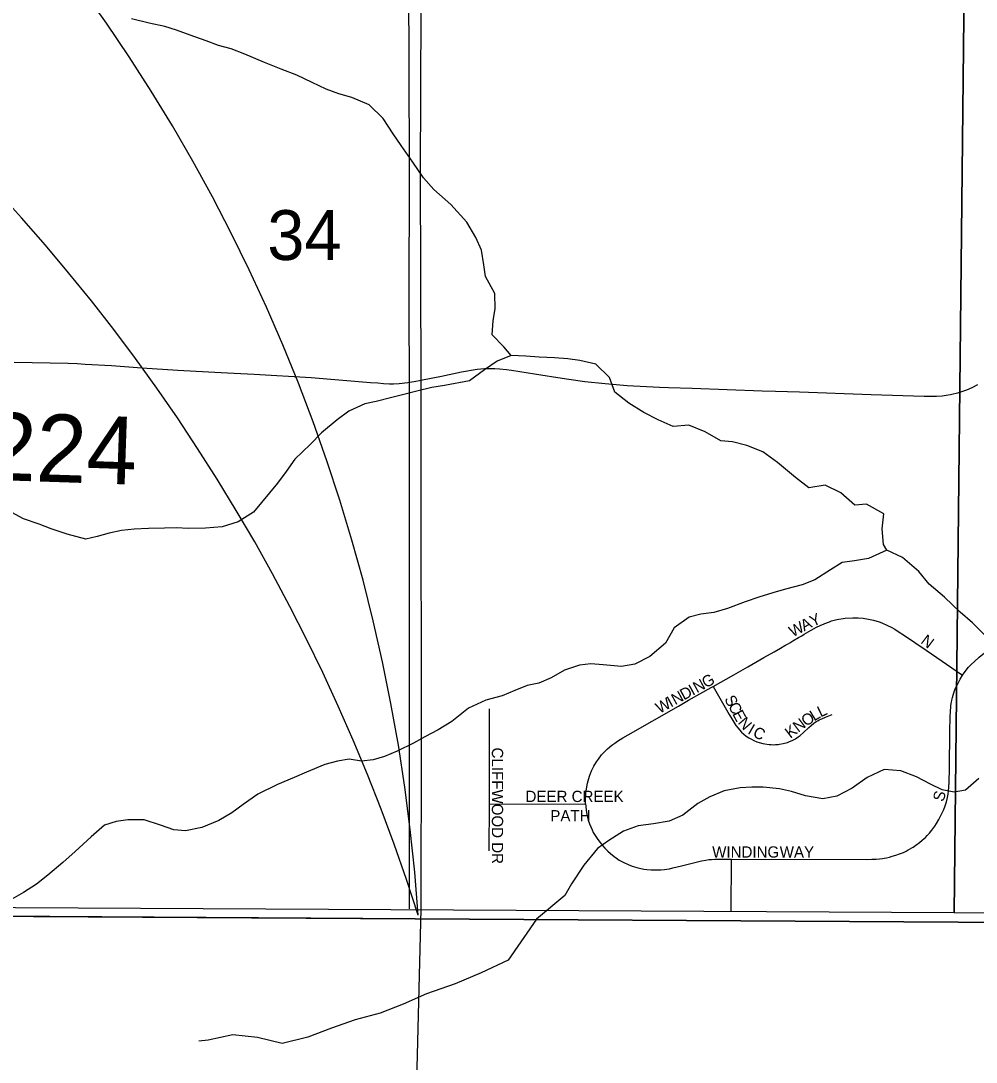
# Model space of a CAD drawing. Extents: x 0 to 680, y 0 to 440.
# Drawn here: x 493.34 to 507.47, y 186.12 to 201.53 of the extents above; entities that cross this region are included whole.
import ezdxf

# ---------------------------------------------------------------- set-up
doc = ezdxf.new("R2010")
doc.units = 0
for name, color, linetype in [('GM_X_Adjacent_County', 7, 'Continuous'), ('GM_X_County', 7, 'Continuous'), ('GM_X_Interstate_Route', 7, 'Continuous'), ('GM_X_Minor_River', 7, 'Continuous'), ('GM_X_Section', 7, 'Continuous'), ('GM_X_Section_Text', 7, 'Continuous'), ('GM_X_Township', 7, 'Continuous'), ('GM_X_Township_Road', 7, 'Continuous'), ('GM_X_Township_Road_Text', 7, 'Continuous'), ('GM_X_Township_Subdivision', 7, 'Continuous'), ('GM_X_Township_Subdivision_Text', 7, 'Continuous'), ('SH_Text', 7, 'Continuous')]:
    doc.layers.add(name, color=color, linetype=linetype)

msp = doc.modelspace()

# ---------------------------------------------------------------- linework, layer by layer
at = {"layer": 'GM_X_Adjacent_County'}
for points in [[(345.039, 177.346), (520.893, 177.346), (521.309, 177.976), (521.849, 179.233), (522.757, 181.343), (525.036, 184.716), (526.665, 186.39), (528.059, 188.064), (519.299, 188.118), (512.018, 188.164), (499.168, 188.244), (489.489, 188.304), (462.863, 188.461), (453.715, 188.46)], [(453.715, 188.46), (462.863, 188.461), (489.489, 188.304), (499.168, 188.244), (512.018, 188.164), (519.299, 188.118), (528.059, 188.064), (526.665, 186.39), (525.036, 184.716), (522.757, 181.343), (521.849, 179.233), (521.309, 177.976), (520.893, 177.346), (583.052, 177.346)]]:
    msp.add_lwpolyline(points, dxfattribs=at)
at = {"layer": 'GM_X_County'}
for points in [[(345.039, 177.346), (520.893, 177.346), (521.309, 177.976), (521.849, 179.233), (522.757, 181.343), (525.036, 184.716), (526.665, 186.39), (528.059, 188.064), (519.299, 188.118), (512.018, 188.164), (499.168, 188.244), (489.489, 188.304), (462.863, 188.461), (453.715, 188.46)], [(453.715, 188.46), (462.863, 188.461), (489.489, 188.304), (499.168, 188.244), (512.018, 188.164), (519.299, 188.118), (528.059, 188.064), (526.665, 186.39), (525.036, 184.716), (522.757, 181.343), (521.849, 179.233), (521.309, 177.976), (520.893, 177.346), (583.052, 177.346)]]:
    msp.add_lwpolyline(points, dxfattribs=at)
at = {"layer": 'GM_X_Interstate_Route'}
for points in [[(499.088, 188.389), (499.084, 188.706), (499.088, 194.443), (499.084, 196.179), (499.083, 197.249), (499.085, 199.404), (499.077, 202.144), (499.077, 206.01), (499.077, 206.141), (499.077, 209.58), (499.077, 212.91), (499.079, 215.02), (499.079, 215.047), (499.069, 215.911), (499.068, 216.82), (499.071, 218.995), (499.074, 221.303), (499.067, 225.241)], [(499.261, 188.387), (499.264, 190.92), (499.261, 194.973), (499.258, 196.211), (499.251, 199.274), (499.262, 202.93), (499.261, 205.838), (499.26, 206.142), (499.251, 208.646), (499.251, 213.185), (499.251, 215.041), (499.251, 215.048)], [(499.178, 177.346), (499.172, 184.861), (499.261, 188.387)]]:
    msp.add_lwpolyline(points, dxfattribs=at)
at = {"layer": 'GM_X_Minor_River'}
for points in [[(500.592, 196.574), (500.48, 196.703), (500.308, 196.879), (500.324, 197.093), (500.353, 197.267), (500.349, 197.494), (500.212, 197.744), (500.187, 197.918), (500.15, 198.133), (500.065, 198.321), (499.934, 198.55), (499.697, 198.808), (499.445, 199.032), (499.294, 199.201), (499.136, 199.437), (498.965, 199.68), (498.847, 199.856), (498.696, 200.079), (498.492, 200.282), (498.232, 200.392), (498.039, 200.448), (497.853, 200.517), (497.647, 200.614), (497.421, 200.723), (497.188, 200.813), (496.942, 200.91), (496.649, 201.034), (496.45, 201.11), (496.263, 201.159), (496.077, 201.229), (495.844, 201.312), (495.638, 201.388), (495.465, 201.444), (495.238, 201.493), (494.972, 201.557)], [(506.144, 193.695), (506.099, 193.782), (506.075, 194.01), (506.104, 194.231), (505.845, 194.374), (505.671, 194.363), (505.466, 194.546), (505.234, 194.656), (504.993, 194.619), (504.794, 194.769), (504.529, 194.993), (504.311, 195.15), (504.078, 195.246), (503.865, 195.296), (503.691, 195.311), (503.459, 195.448), (503.219, 195.545), (502.985, 195.527), (502.766, 195.624), (502.553, 195.734), (502.328, 195.87), (502.123, 196.033), (502.045, 196.248), (501.84, 196.445), (501.607, 196.502), (501.427, 196.524), (501.233, 196.54), (501.006, 196.549), (500.806, 196.565), (500.592, 196.574), (500.384, 196.49), (500.195, 196.365), (499.972, 196.2), (499.604, 196.131), (499.417, 196.1), (499.195, 196.049), (498.981, 195.991), (498.806, 195.947), (498.592, 195.896), (498.424, 195.858), (498.189, 195.753), (498.014, 195.622), (497.784, 195.43), (497.615, 195.258), (497.392, 195.04), (497.263, 194.861), (497.134, 194.688), (496.781, 194.258), (496.552, 194.113), (496.317, 194.042), (496.07, 194.019), (495.816, 194.015), (495.635, 194.024), (495.461, 194.019), (495.227, 194.015), (495.013, 194.005), (494.826, 193.987), (494.645, 193.949), (494.464, 193.898), (494.297, 193.859), (494.023, 193.93), (493.784, 194.013), (493.611, 194.082), (493.378, 194.158), (493.205, 194.254)], [(507.593, 192.445), (507.415, 192.622), (507.229, 192.778), (506.998, 193.001), (506.773, 193.192), (506.622, 193.381), (506.377, 193.585), (506.144, 193.695), (505.876, 193.571), (505.668, 193.54), (505.487, 193.515), (505.312, 193.404), (505.083, 193.259), (504.895, 193.181), (504.647, 193.117), (504.459, 193.066), (504.251, 193.002), (504.05, 192.931), (503.788, 192.833), (503.587, 192.776), (503.393, 192.751), (503.225, 192.706), (503.003, 192.548), (502.873, 192.322), (502.643, 192.124), (502.421, 192.007), (502.22, 191.976), (501.953, 191.999), (501.766, 192.015), (501.599, 191.997), (501.378, 191.919), (501.183, 191.808), (501.001, 191.73), (500.827, 191.692), (500.646, 191.62), (500.457, 191.542), (500.216, 191.478), (499.961, 191.361), (499.711, 191.163), (499.509, 191.038), (499.314, 190.934), (499.146, 190.842), (498.904, 190.724), (498.716, 190.646), (498.548, 190.595), (498.374, 190.577), (498.194, 190.606), (498.02, 190.575), (497.832, 190.523), (497.563, 190.413), (497.382, 190.335), (497.133, 190.231), (496.844, 190.087), (496.628, 189.936), (496.46, 189.811), (496.265, 189.699), (496.016, 189.595), (495.775, 189.545), (495.601, 189.56), (495.402, 189.629), (495.162, 189.706), (494.921, 189.709), (494.747, 189.684), (494.573, 189.626), (494.377, 189.454), (494.14, 189.237), (493.958, 189.078), (493.735, 188.887), (493.567, 188.755), (493.378, 188.63), (493.169, 188.512)], [(507.507, 190.318), (507.311, 190.146), (507.144, 190.115), (506.964, 190.151), (506.791, 190.233), (506.585, 190.343), (506.352, 190.432), (506.105, 190.449), (505.856, 190.332), (505.634, 190.174), (505.405, 190.056), (505.198, 190.018), (504.944, 190.062), (504.738, 190.124), (504.558, 190.167), (504.318, 190.19), (504.15, 190.192), (503.977, 190.181), (503.742, 190.137), (503.527, 190.045), (503.352, 189.947), (503.13, 189.776), (502.928, 189.685), (502.694, 189.647), (502.466, 189.617), (502.251, 189.539), (502.036, 189.401), (501.867, 189.283), (501.664, 189.038), (501.48, 188.759), (501.384, 188.586), (500.963, 188.238)], [(500.963, 188.238), (500.546, 187.631), (500.144, 187.443), (499.762, 187.283), (499.34, 187.135), (498.991, 186.981), (498.65, 186.847), (498.281, 186.747), (497.932, 186.626), (497.584, 186.493), (497.202, 186.399), (496.84, 186.486), (496.471, 186.526), (496.109, 186.446), (495.969, 186.432)]]:
    msp.add_lwpolyline(points, dxfattribs=at)
at = {"layer": 'GM_X_Section'}
for points in [[(489.752, 206.071), (507.335, 206.149), (507.142, 188.331), (489.549, 188.427)], [(507.335, 206.149), (525.203, 206.122), (524.801, 188.232), (507.142, 188.331)]]:
    msp.add_lwpolyline(points, close=True, dxfattribs=at)
at = {"layer": 'GM_X_Township'}
for points in [[(397.702, 177.346), (520.893, 177.346), (521.309, 177.976), (521.849, 179.233), (522.757, 181.343), (525.036, 184.716), (526.665, 186.39), (528.059, 188.064), (519.299, 188.118), (512.018, 188.164), (499.168, 188.244), (489.489, 188.304), (462.863, 188.461), (453.715, 188.46)], [(519.299, 188.118), (512.018, 188.164), (499.168, 188.244), (489.489, 188.304), (462.863, 188.461), (453.715, 188.46)]]:
    msp.add_lwpolyline(points, dxfattribs=at)
at = {"layer": 'GM_X_Township_Road'}
msp.add_lwpolyline([(493.241, 196.478), (494.037, 196.46), (494.173, 196.455), (494.288, 196.449), (494.679, 196.425), (495.129, 196.392), (495.661, 196.359), (496.112, 196.335), (496.393, 196.321), (496.788, 196.3), (497.631, 196.248), (498.511, 196.177), (498.617, 196.169), (498.701, 196.163), (498.789, 196.158), (498.849, 196.155), (498.933, 196.16), (499.062, 196.175), (499.084, 196.179), (499.154, 196.191), (499.258, 196.211), (499.28, 196.215), (499.557, 196.271), (499.854, 196.334), (500.086, 196.373), (500.196, 196.381), (500.279, 196.383), (500.347, 196.381), (500.415, 196.376), (500.52, 196.367), (500.594, 196.358), (500.719, 196.341), (501.031, 196.291), (501.279, 196.25), (501.441, 196.225), (501.678, 196.191), (501.98, 196.159), (502.305, 196.132), (502.782, 196.109), (502.917, 196.104), (503.266, 196.093), (504.303, 196.054), (504.501, 196.048), (504.853, 196.039), (505.915, 196), (506.699, 195.972), (506.799, 195.973), (506.88, 195.975), (506.964, 195.981), (507.023, 195.988), (507.088, 195.999), (507.211, 196.026), (507.332, 196.068), (507.408, 196.1), (507.49, 196.144)], dxfattribs=at)
at = {"layer": 'GM_X_Township_Subdivision'}
for points in [[(507.264, 191.849), (507.319, 191.92), (507.356, 191.963), (507.395, 192.005), (507.443, 192.051), (507.511, 192.111), (507.567, 192.155), (507.631, 192.203), (508.19, 192.616), (508.84, 193.105), (509.257, 193.416), (509.37, 193.502), (509.466, 193.575)], [(503.579, 191.681), (503.882, 191.852), (504.091, 191.971), (504.329, 192.106), (504.48, 192.192), (504.574, 192.246), (504.638, 192.286), (504.676, 192.305), (504.712, 192.327), (504.758, 192.354), (504.842, 192.403), (504.888, 192.431), (504.925, 192.452), (505.027, 192.512), (505.107, 192.555), (505.158, 192.58), (505.218, 192.608), (505.23, 192.613), (505.299, 192.638), (505.328, 192.648), (505.407, 192.67), (505.529, 192.691), (505.644, 192.697), (505.721, 192.696), (505.795, 192.689), (505.874, 192.676), (505.947, 192.659), (506.031, 192.634), (506.072, 192.619), (506.157, 192.583), (506.208, 192.556), (506.264, 192.525), (506.331, 192.485), (506.395, 192.444), (506.728, 192.216), (507.264, 191.849)], [(503.849, 189.126), (505.843, 189.121), (505.926, 189.123), (505.989, 189.126), (506.039, 189.131), (506.084, 189.136), (506.109, 189.14), (506.141, 189.146), (506.187, 189.157), (506.224, 189.167), (506.28, 189.185), (506.334, 189.202), (506.394, 189.226), (506.431, 189.243), (506.462, 189.261), (506.536, 189.304), (506.577, 189.331), (506.631, 189.372), (506.671, 189.405), (506.717, 189.447), (506.745, 189.475), (506.776, 189.51), (506.813, 189.556), (506.854, 189.612), (506.882, 189.654), (506.915, 189.711), (506.942, 189.76), (506.969, 189.818), (506.987, 189.862), (507.007, 189.916), (507.027, 189.975), (507.042, 190.039), (507.051, 190.085), (507.059, 190.138), (507.064, 190.192), (507.068, 190.264), (507.075, 190.465), (507.076, 191.023), (507.083, 191.221), (507.087, 191.319), (507.091, 191.371), (507.094, 191.394), (507.098, 191.429), (507.101, 191.449), (507.107, 191.479), (507.116, 191.516), (507.126, 191.551), (507.138, 191.586), (507.153, 191.629), (507.174, 191.675), (507.199, 191.727), (507.229, 191.787), (507.264, 191.849)], [(501.689, 189.944), (501.69, 190.007), (501.692, 190.073), (501.694, 190.1), (501.703, 190.163), (501.72, 190.25), (501.75, 190.353), (501.78, 190.432), (501.813, 190.499), (501.852, 190.566), (501.88, 190.606), (501.928, 190.668), (501.943, 190.684), (501.981, 190.724), (502.016, 190.757), (502.078, 190.809), (502.124, 190.843), (502.164, 190.871), (502.243, 190.919), (502.322, 190.963), (503.065, 191.39), (503.215, 191.476), (503.548, 191.664), (503.579, 191.681)], [(503.579, 191.681), (503.816, 191.263), (503.854, 191.2), (503.915, 191.104), (503.946, 191.062), (503.966, 191.037), (503.997, 191.005), (504.029, 190.976), (504.067, 190.946), (504.106, 190.921), (504.144, 190.899), (504.178, 190.882), (504.225, 190.862), (504.258, 190.85), (504.313, 190.836), (504.342, 190.83), (504.407, 190.822), (504.434, 190.819), (504.474, 190.818), (504.498, 190.819), (504.537, 190.822), (504.561, 190.825), (504.614, 190.834), (504.677, 190.852), (504.708, 190.864), (504.746, 190.881), (504.767, 190.891), (504.796, 190.907), (504.834, 190.933), (504.866, 190.956), (504.907, 190.992), (504.995, 191.074), (505.026, 191.104), (505.069, 191.137), (505.1, 191.159), (505.124, 191.172), (505.147, 191.184), (505.172, 191.196), (505.185, 191.202), (505.238, 191.225), (505.337, 191.265)], [(500.269, 189.94), (500.267, 191.351)], [(500.265, 189.249), (500.269, 189.94)], [(500.269, 189.94), (501.689, 189.944)], [(501.689, 189.944), (501.692, 189.907), (501.7, 189.845), (501.71, 189.789), (501.72, 189.745), (501.73, 189.704), (501.749, 189.646), (501.766, 189.603), (501.786, 189.558), (501.805, 189.521), (501.831, 189.477), (501.861, 189.429), (501.885, 189.394), (501.941, 189.325), (501.975, 189.286), (502.021, 189.242), (502.06, 189.208), (502.113, 189.165), (502.15, 189.138), (502.188, 189.112), (502.257, 189.076), (502.321, 189.046), (502.38, 189.023), (502.449, 189.001), (502.49, 188.991), (502.553, 188.979), (502.598, 188.974), (502.663, 188.968), (502.7, 188.967), (502.767, 188.966), (502.803, 188.969), (502.856, 188.974), (502.892, 188.978), (502.93, 188.984), (502.983, 188.995), (503.109, 189.025), (503.405, 189.099), (503.468, 189.112), (503.513, 189.118), (503.551, 189.122), (503.6, 189.124), (503.669, 189.124), (503.849, 189.126)], [(503.843, 188.357), (503.849, 189.126)]]:
    msp.add_lwpolyline(points, dxfattribs=at)
at = {"layer": 'SH_Text'}
for centre, radius, start, end in [((472.858, 186.485), 26.419, 3.9276, 88.6782), ((472.121, 179.713), 28.42, 17.5748, 87.2847)]:
    msp.add_arc(centre, radius, start, end, dxfattribs=at)

# ---------------------------------------------------------------- texts
at = {"layer": 'GM_X_Section_Text'}
msp.add_text('34', height=0.7377, rotation=0, dxfattribs=at).set_placement((496.983, 197.988))
at = {"layer": 'GM_X_Township_Road_Text'}
msp.add_text('T-224', height=1.0014, rotation=358.0729, dxfattribs=at).set_placement((491.545, 194.781))
at = {"layer": 'GM_X_Township_Subdivision_Text'}
for s, height, rotation, p in [('Y', 0.167, 23.8759, (505.05, 192.559)), ('W', 0.167, 27.4825, (504.753, 192.405)), ('A', 0.167, 27.3177, (504.922, 192.493)), ('N', 0.167, 323.1345, (506.636, 192.328)), ('N', 0.167, 28.7982, (503.337, 191.578)), ('G', 0.167, 29.7094, (503.469, 191.65)), ('D', 0.167, 28.7982, (503.144, 191.472)), ('I', 0.167, 28.7918, (503.273, 191.542)), ('W', 0.167, 28.8064, (502.784, 191.274)), ('I', 0.167, 28.7936, (502.951, 191.366)), ('N', 0.167, 28.7982, (503.016, 191.401)), ('S', 0.167, 298.3248, (503.738, 191.495)), ('C', 0.167, 298.3286, (503.794, 191.392)), ('E', 0.167, 298.3565, (503.856, 191.275)), ('L', 0.167, 31.3363, (505.071, 191.161)), ('L', 0.167, 25.5755, (505.167, 191.22)), ('N', 0.167, 310.4921, (503.934, 191.14)), ('N', 0.167, 36.9748, (504.835, 190.993)), ('O', 0.167, 34.1022, (504.951, 191.08)), ('I', 0.167, 330.1597, (504.077, 190.989)), ('C', 0.167, 334.0782, (504.152, 190.946)), ('K', 0.167, 37.3201, (504.719, 190.904)), ('CLIFFWOOD DR', 0.16689, 270, (500.304, 190.776)), ('DEER CREEK', 0.1669, 0, (500.802, 189.97)), ('S', 0.167, 75.2217, (506.985, 189.966)), ('PATH', 0.1669, 0, (501.169, 189.683)), ('WINDING', 0.1669, 0, (503.563, 189.148)), ('WAY', 0.1669, 0, (504.562, 189.148))]:
    msp.add_text(s, height=height, rotation=rotation, dxfattribs=at).set_placement(p)

doc.saveas('drawing.dxf')
